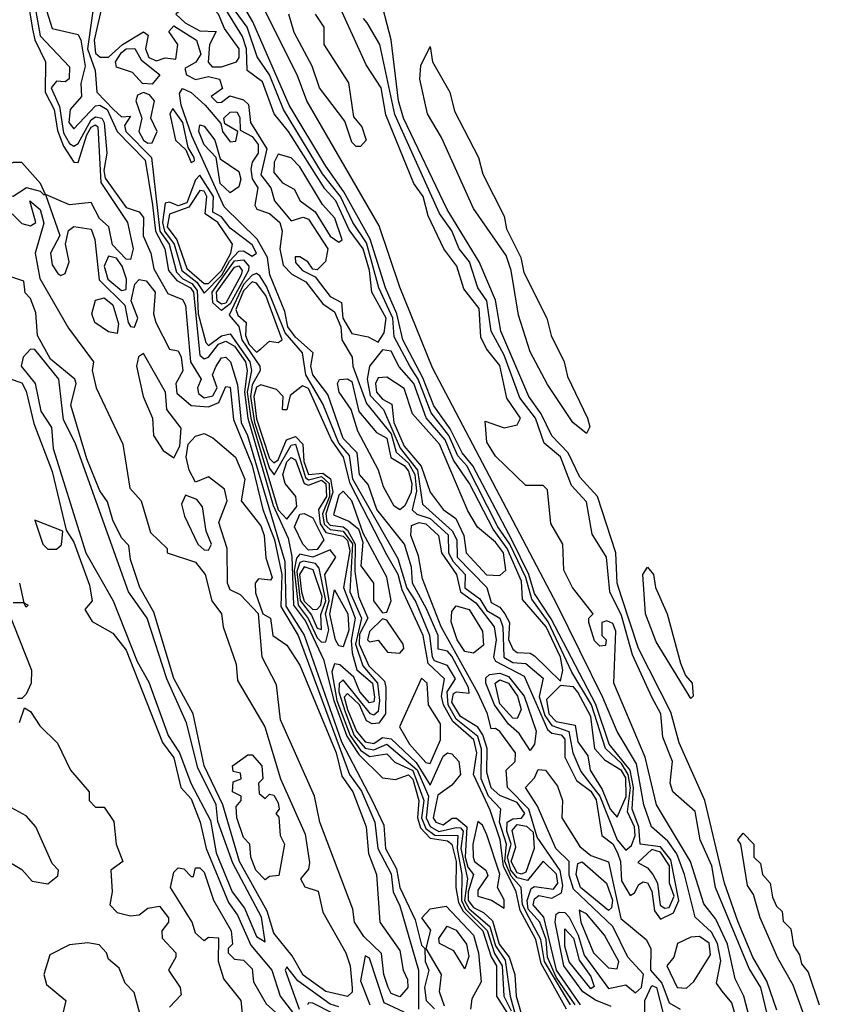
# Model space of a CAD drawing. Extents: x 2889633 to 3052318, y 540750 to 918690.
# Tile 475 of 656: x 3022910 to 3024794, y 765806 to 768072. Entities that reach past the tile are written whole.
import ezdxf

# ---------------------------------------------------------------- set-up
doc = ezdxf.new("R2010")
doc.units = 0

msp = doc.modelspace()

# ---------------------------------------------------------------- linework, layer by layer
at = {"layer": '0CON02XD'}
for points in [[(3023860.5, 767270.5), (3023785, 767456.7), (3023737.3, 767597.3), (3023570.8, 767885), (3023549.2, 767945), (3023345, 768353.3), (3023220.7, 768630.7), (3023152.2, 768762.2), (3023045.7, 768975), (3022984.5, 769135), (3022896, 769295), (3022841.5, 769451.5), (3022799.4, 769525), (3022733.5, 769665), (3022670.5, 769820.5), (3022560, 770025)], [(3024200.7, 765805), (3024145.7, 765885), (3024116.7, 766006.7), (3024092.1, 766035), (3024095, 766049.2), (3024105, 766056.7), (3024135, 766050.5), (3024157.3, 766062.7), (3024160.4, 766079.6), (3024153.9, 766113.9), (3024101.2, 766191.2), (3024081.8, 766255), (3024032.9, 766305), (3024030, 766345), (3024050.9, 766365), (3024051.5, 766385), (3024015, 766434), (3024005, 766441.2), (3023995, 766440), (3023986.7, 766475), (3023965, 766522.9), (3023880.4, 766675), (3023837.5, 766785), (3023827.9, 766837.9), (3023810.6, 766885), (3023812.1, 766907.9), (3023830, 766915), (3023845, 766912.2), (3023874.2, 766885), (3023881.1, 766845), (3023915.5, 766795), (3023924.7, 766755), (3023959.9, 766729.9), (3024002.2, 766675), (3024006.8, 766645), (3024000.5, 766605), (3024005, 766596), (3024071.6, 766561.6), (3024125, 766438.9), (3024135, 766430.5), (3024156.6, 766426.6), (3024165, 766416.2), (3024164.7, 766374.7), (3024191.5, 766321.5), (3024225, 766296.4), (3024236.8, 766276.8), (3024250, 766195), (3024275, 766175.6), (3024286.2, 766155), (3024293.3, 766135), (3024295, 766090), (3024315, 766056.7), (3024325, 766062.5), (3024335, 766082), (3024345, 766088), (3024355, 766085.8), (3024365, 766066.7), (3024371.2, 766021.2), (3024385, 766002.5), (3024415, 766016.9), (3024426.8, 766045), (3024408.9, 766138.9), (3024385, 766168.6), (3024338, 766175), (3024334.8, 766215), (3024320, 766255), (3024322.8, 766305), (3024315.1, 766345.1), (3024266.7, 766405), (3024235.8, 766495.8), (3024133.1, 766693.1), (3024095, 766751.9), (3024082.2, 766795), (3024043.5, 766873.5), (3023953.4, 767045), (3023928.9, 767075), (3023900.7, 767130.7), (3023863, 767183), (3023838.1, 767248.1), (3023792.1, 767335), (3023778.2, 767395), (3023751.8, 767455), (3023717.1, 767567.1), (3023656.1, 767676.1), (3023614.5, 767735), (3023530.4, 767875), (3023447.1, 768067.1), (3023337.5, 768255)], [(3022925.7, 768135), (3022939.8, 768049.8)], [(3023375, 767963.3), (3023409.2, 767975), (3023415.4, 767985), (3023415.4, 768005), (3023381.7, 768051.7), (3023368.1, 768085), (3023325, 768133.3), (3023270, 768085), (3023290.8, 768065), (3023325, 768046.4), (3023362.5, 768045), (3023346.9, 768015), (3023344.4, 767974.4), (3023353.6, 767963.6), (3023375, 767963.3)], [(3024188.6, 765805), (3024145, 765868.8), (3024125.3, 765915), (3024121.8, 765955), (3024107.5, 765995), (3024080.8, 766025), (3024078.4, 766045), (3024087.5, 766072.5), (3024095, 766077.1), (3024138.8, 766071.2), (3024148.4, 766085), (3024145.6, 766105.6), (3024115, 766135.8), (3024078.9, 766091.1), (3024055, 766096.9), (3024040.4, 766115), (3024033, 766145), (3024041.6, 766175), (3024031.6, 766205), (3024031.8, 766225), (3024045, 766233.1), (3024065.3, 766234.7), (3024072.5, 766245), (3024055, 766270.4), (3024015, 766287.1), (3023995, 766304), (3023985, 766340), (3023986.4, 766395), (3023976.2, 766426.2), (3023964.3, 766444.3), (3023925, 766468.2), (3023905, 766501.2), (3023908.9, 766521.1), (3023915.5, 766525.5), (3023945, 766522.5), (3023942.9, 766535), (3023905, 766607.5), (3023895, 766618.9), (3023873.5, 766623.5), (3023873.5, 766655), (3023846.3, 766716.3), (3023814.5, 766775), (3023812.1, 766812.1), (3023795.6, 766865), (3023732.2, 766945), (3023712.3, 767002.3), (3023692.5, 767025), (3023686.9, 767075), (3023655, 767108), (3023619.8, 767209.8), (3023584.6, 767255), (3023580.5, 767275), (3023586, 767305), (3023545, 767341.1), (3023527.7, 767365), (3023520.6, 767400.6), (3023485.8, 767485), (3023480.8, 767525), (3023456.9, 767566.9), (3023381.2, 767641.2), (3023306.2, 767805), (3023281.8, 767875), (3023278.3, 767901.7), (3023285, 767913.3), (3023305, 767904.2), (3023336.9, 767875), (3023373, 767833), (3023376.7, 767815), (3023395, 767791.2), (3023407.5, 767792.5), (3023412.5, 767815), (3023382.5, 767832.5), (3023380, 767845), (3023395, 767859.2), (3023409.7, 767859.7), (3023416.7, 767846.7), (3023417.5, 767817.5), (3023445, 767803.1), (3023459.5, 767785), (3023459.4, 767765), (3023445.6, 767744.4), (3023442.4, 767727.6), (3023445.5, 767705.5), (3023458, 767685), (3023451.2, 767645), (3023456, 767636), (3023485, 767625.7), (3023508.9, 767605), (3023514.5, 767585), (3023508.9, 767545), (3023516.9, 767506.9), (3023536.4, 767486.4), (3023568.7, 767468.7), (3023607.8, 767417.8), (3023635, 767400), (3023649.2, 767365), (3023651.9, 767335), (3023675.6, 767295), (3023677.1, 767275), (3023708.4, 767188.4), (3023765, 767119.1), (3023776.9, 767076.9), (3023805, 767051.5), (3023819.5, 767025), (3023823.2, 766986.8), (3023813.8, 766943.8), (3023823.9, 766933.9), (3023855, 766923.8), (3023896.2, 766886.2), (3023897.5, 766845), (3023907.7, 766825), (3023935.6, 766795), (3023935, 766764.3), (3023969.2, 766739.2), (3023985, 766712.5), (3024015.4, 766695), (3024022.1, 766675), (3024024.4, 766605), (3024045, 766592.9), (3024075, 766590.8), (3024115, 766556.7), (3024105.4, 766514.6), (3024118.9, 766471.1), (3024135, 766447.5), (3024174.1, 766434.1), (3024183.3, 766385), (3024201.9, 766341.9), (3024245.2, 766285.2), (3024285.4, 766185), (3024305, 766160.8), (3024318.6, 766171.4), (3024327, 766195), (3024325.2, 766215), (3024309.2, 766249.2), (3024315.9, 766304.1), (3024310.8, 766335), (3024295, 766360), (3024258.2, 766395), (3024226.2, 766495), (3024180.8, 766570.8), (3024126.5, 766686.5), (3024088.6, 766738.6), (3024075, 766788.1), (3024038.1, 766865), (3024010.9, 766905), (3023939.6, 767045), (3023918.7, 767068.7), (3023897.8, 767115), (3023857.2, 767167.2), (3023827.2, 767245), (3023808.2, 767275), (3023772.3, 767342.3), (3023769.1, 767385), (3023736.9, 767455), (3023708.2, 767558.2), (3023677.1, 767605), (3023648.9, 767665), (3023607.4, 767717.4), (3023517.5, 767865), (3023485.5, 767945), (3023456.6, 767986.6), (3023433.5, 768055), (3023367.5, 768145)], [(3024652.8, 765792.8), (3024629.8, 765859.8), (3024597.5, 765915), (3024563.5, 765995), (3024532.2, 766085), (3024486.9, 766275), (3024428, 766408), (3024408.5, 766478.5), (3024334.7, 766624.7), (3024295, 766744), (3024285.6, 766775), (3024282.2, 766845), (3024240, 766975), (3024199.3, 767019.3), (3024172.2, 767075), (3024135, 767114), (3024110.5, 767165), (3024082.2, 767205), (3024017.8, 767355), (3024005, 767426.7), (3023967.8, 767515), (3023894.4, 767635), (3023793.8, 767845), (3023781.8, 767885), (3023765.5, 768025.5), (3023736.9, 768135)], [(3022968.4, 768105), (3022985, 768051.9), (3023045, 768038), (3023051.1, 768025), (3023061.2, 767965), (3023050.9, 767925), (3023052.7, 767895), (3023026.2, 767865), (3023023.8, 767835), (3023035, 767820.9), (3023085, 767873.8), (3023095, 767875.5), (3023111.5, 767865), (3023135, 767814.4), (3023199, 767749), (3023216.1, 767646.1), (3023222.5, 767585), (3023244.6, 767545), (3023253.1, 767495), (3023271.6, 767471.6), (3023303.3, 767455), (3023310, 767445), (3023325, 767300), (3023335, 767291.8), (3023345, 767295.5), (3023368.2, 767325), (3023385, 767332.5), (3023405, 767320.9), (3023430.3, 767285), (3023433.6, 767265), (3023427.4, 767215), (3023435.5, 767155), (3023493.8, 766953.8), (3023528.5, 766878.5), (3023536.6, 766836.6), (3023540.8, 766725), (3023567.8, 766687.8), (3023609.6, 766599.6), (3023633, 766505), (3023663.1, 766423.1), (3023690.9, 766380.9), (3023745, 766327.5), (3023775, 766323.5), (3023805, 766334.4), (3023815, 766324.2), (3023820.3, 766305)], [(3024590, 765775), (3024576.7, 765825), (3024556.7, 765865), (3024539.2, 765945), (3024512.3, 766002.3), (3024485, 766037.5), (3024454, 766135), (3024376, 766265), (3024350, 766375), (3024277.5, 766545), (3024282.5, 766665), (3024275, 766682.5), (3024261.7, 766688.3), (3024250, 766685), (3024250, 766655), (3024260, 766645), (3024258.3, 766631.7), (3024245, 766630), (3024233, 766643), (3024220, 766685), (3024220, 766695), (3024230, 766705), (3024182.5, 766765), (3024162.5, 766805), (3024160, 766865), (3024133, 766913), (3024125, 766990), (3024115, 767000), (3024075, 767000), (3024005, 767067.5), (3023985, 767100), (3023981.7, 767148.3), (3024025, 767132.5), (3024055, 767140), (3024062.5, 767155), (3024031.2, 767201.2), (3024015, 767276.2), (3023984.2, 767314.2), (3023971.2, 767341.2), (3023967.6, 767407.6), (3023932.3, 767452.3), (3023916.2, 767505), (3023886.2, 767545), (3023850.6, 767620.6), (3023839.2, 767665), (3023817.5, 767695), (3023753.2, 767853.2), (3023742, 767915), (3023708, 767968), (3023636.7, 768125)], [(3022946.8, 768095), (3022957.7, 768035), (3023025, 767963.3), (3023024.4, 767935.6), (3023015, 767929.2), (3022995, 767930.6), (3022983.1, 767915), (3023001.8, 767871.8), (3023011.5, 767811.5), (3023025, 767786.7), (3023035, 767780.6), (3023045, 767787.1), (3023075, 767841.1), (3023085, 767848.4), (3023099.1, 767845), (3023104.7, 767834.7), (3023111.1, 767765), (3023103.8, 767725), (3023107.2, 767707.2), (3023155, 767640), (3023185, 767630), (3023195, 767616.7), (3023194.4, 767574.4), (3023212.5, 767535), (3023218.9, 767498.9), (3023251.5, 767441.5), (3023285, 767428.1), (3023292.2, 767415), (3023303.1, 767285), (3023328, 767245), (3023319.2, 767225), (3023321.5, 767211.5), (3023335, 767201.8), (3023355, 767206.7), (3023364.6, 767225), (3023354, 767255), (3023362.7, 767275), (3023375, 767294.2), (3023385, 767295.6), (3023395.6, 767285), (3023411.5, 767231.5), (3023420, 767145), (3023434.2, 767115), (3023520.5, 766825), (3023522.5, 766722.5), (3023565, 766655.6), (3023650.6, 766410.6), (3023721.2, 766275), (3023748.2, 766218.2), (3023752.1, 766165), (3023777.8, 766117.8), (3023785.3, 766075.3), (3023820.8, 766000.8), (3023835, 765942.5), (3023842.5, 765935), (3023843.3, 765905), (3023852, 765885), (3023842.2, 765845), (3023845.5, 765815), (3023865, 765795.6)], [(3023078.3, 768091.7), (3023066.7, 768005), (3023083.8, 767955), (3023088, 767905), (3023126.5, 767865)], [(3023098.2, 768095), (3023081.8, 768025), (3023084.7, 767994.7), (3023095.5, 767985.5), (3023115, 767985.5), (3023146.7, 768015), (3023195, 768044), (3023206.1, 768036.1), (3023199.5, 768005), (3023207.5, 767985), (3023225, 767976.9), (3023245, 767984.2), (3023269.3, 767980.7), (3023274.3, 768015), (3023253.3, 768045), (3023265, 768057.5), (3023317.5, 768025), (3023327.1, 767992.9), (3023315.5, 767974.5), (3023290.7, 767959.3), (3023294, 767945), (3023315, 767934), (3023345, 767941.4), (3023370, 767935), (3023376.7, 767913.3), (3023351.2, 767895), (3023365, 767881.2), (3023375, 767882), (3023393.6, 767896.4), (3023425, 767887.5), (3023437.1, 767877.1), (3023441.1, 767835), (3023478.8, 767775), (3023465.6, 767715), (3023488.6, 767685), (3023496.7, 767655), (3023535, 767608.8), (3023562.7, 767617.3), (3023575, 767612.9), (3023619.4, 767545), (3023614.2, 767515.8), (3023595, 767496.7), (3023585, 767497.5), (3023573.3, 767515), (3023555, 767526), (3023544.1, 767525.9), (3023545, 767513.3), (3023561.2, 767495), (3023590, 767480), (3023624.6, 767434.6), (3023651.2, 767421.2), (3023654, 767385), (3023675, 767350), (3023712.3, 767342.3), (3023735, 767330)], [(3023735, 767330), (3023748.9, 767351.1), (3023753.5, 767385), (3023720.6, 767445), (3023715.4, 767495), (3023700.8, 767545), (3023668.7, 767588.7), (3023637.8, 767655), (3023612.7, 767682.7), (3023528.6, 767815), (3023495.8, 767855), (3023469.2, 767929.2), (3023434, 767955), (3023432.1, 768005), (3023423.1, 768033.1), (3023384.4, 768095)], [(3023590, 768085), (3023610, 768055), (3023610, 768015), (3023667, 767927), (3023678.3, 767848.3), (3023697.5, 767825), (3023707.5, 767795), (3023695, 767780), (3023685, 767780), (3023675, 767790), (3023658.3, 767838.3), (3023600, 767915), (3023583.3, 767965), (3023542.3, 768042.3), (3023530, 768085)], [(3024630.9, 765780.9), (3024615.6, 765845), (3024588.8, 765888.8), (3024511.4, 766075), (3024502.9, 766125), (3024476, 766185), (3024465, 766250), (3024413.3, 766295), (3024407.5, 766315), (3024412.5, 766365), (3024390.7, 766420.7), (3024385.8, 766475), (3024365, 766513.3), (3024320.6, 766610.6), (3024295, 766701.2), (3024268.1, 766755), (3024260.6, 766835), (3024227.7, 766887.7), (3024215, 766962.5), (3024180, 767000), (3024155, 767065.8), (3024117.4, 767097.4), (3024097.3, 767155), (3024061.5, 767201.5), (3024025, 767300), (3023995.6, 767355), (3023985.5, 767425), (3023964.3, 767455), (3023945.6, 767515), (3023921.4, 767545), (3023905, 767586), (3023876.2, 767626.2), (3023773.5, 767853.5), (3023738.8, 768015), (3023710, 768065), (3023701.2, 768075)], [(3022939.8, 768049.8), (3022945.3, 768025.3), (3022970, 767975), (3022968.8, 767905), (3022990, 767865), (3022997.1, 767817.1), (3023011.1, 767781.1), (3023035, 767743.8), (3023045, 767743.3), (3023065, 767807.1), (3023075, 767824.3), (3023085, 767830), (3023090, 767825), (3023097.3, 767697.3), (3023158.1, 767605), (3023171.4, 767545), (3023165, 767520), (3023155, 767520.8), (3023123.6, 767553.6), (3023115.4, 767595.4), (3023094.2, 767614.2), (3023075, 767651.2), (3023025, 767645.8), (3022970, 767670), (3023002.5, 767575), (3022981.4, 767535), (3022985, 767507.5), (3022998, 767488), (3023005, 767483.3), (3023015, 767487.5), (3023024, 767515), (3023015.7, 767555), (3023023, 767587), (3023035, 767596.2), (3023075, 767590), (3023083.6, 767566.4), (3023093.5, 767473.5), (3023152.5, 767415), (3023160, 767375), (3023165, 767366), (3023174.3, 767364.3), (3023182.2, 767385), (3023166.7, 767425), (3023175, 767463.3), (3023185, 767474.2), (3023201.2, 767471.2), (3023222, 767445), (3023218.2, 767395), (3023223.5, 767375), (3023255, 767313.8), (3023275, 767310), (3023282, 767295), (3023285.8, 767264.2), (3023270, 767235), (3023272.2, 767212.2), (3023305, 767183.8), (3023345, 767181.4), (3023368.7, 767191.3), (3023385, 767227.5), (3023395, 767226.7), (3023402.1, 767152.1), (3023445, 767046), (3023470, 766945), (3023496.9, 766875), (3023513.9, 766795), (3023511.3, 766721.3), (3023551.5, 766655), (3023669.5, 766335), (3023696.8, 766296.8), (3023727.9, 766225), (3023734.4, 766165), (3023765, 766106.2), (3023770, 766065), (3023785, 766032.5), (3023828.2, 765885), (3023828, 765795)], [(3023215, 767923.8), (3023193.3, 767925), (3023170.3, 767950.3), (3023132.8, 767962.8), (3023131.1, 767975), (3023145, 767996.4), (3023155, 768004.5), (3023175.6, 768005.6), (3023189.5, 767979.5), (3023232.5, 767945), (3023215, 767923.8)], [(3024215, 767120), (3024183.3, 767145), (3024125, 767232.5), (3024085, 767307.5), (3024058.3, 767391.7), (3024041.2, 767495), (3024029.5, 767529.5), (3023955, 767637.5), (3023880.7, 767800.7), (3023848.8, 767855), (3023831.2, 767935), (3023833.6, 767966.4), (3023855, 768010), (3023860, 767975), (3023900, 767905), (3023911.2, 767861.2), (3023966.2, 767755), (3023976.1, 767716.1), (3024025, 767620), (3024030.5, 767590.5), (3024063.3, 767525), (3024070.5, 767490.5), (3024123.3, 767385), (3024133.3, 767345), (3024163.3, 767285), (3024170.7, 767250.7), (3024216.7, 767155), (3024222.5, 767135), (3024215, 767120)], [(3023205, 767787.5), (3023215, 767788.9), (3023226.7, 767815), (3023212.5, 767845), (3023220.9, 767885), (3023209.1, 767899.1), (3023195, 767904.5), (3023181.5, 767898.5), (3023177.5, 767885), (3023191.1, 767845), (3023184.3, 767815), (3023195.6, 767795), (3023205, 767787.5)], [(3023126.5, 767865), (3023145, 767848), (3023165, 767850), (3023151.2, 767828.8), (3023154.4, 767815), (3023213.5, 767755), (3023232.8, 767585), (3023254, 767555), (3023271.2, 767491.2), (3023285.6, 767475.6), (3023306.8, 767465), (3023318.7, 767448.7), (3023321, 767395), (3023338.8, 767328.8), (3023345, 767322), (3023375, 767344.6), (3023395, 767349.4), (3023440.3, 767285), (3023443.8, 767265), (3023433.9, 767215), (3023442.2, 767155), (3023505, 766943.9), (3023525, 766922.5), (3023548.3, 766951.7), (3023546.1, 766975), (3023521.3, 767005), (3023515.9, 767025), (3023525, 767054.4), (3023535, 767064.4), (3023545, 767059.4), (3023565, 767004.5), (3023575, 767000.7), (3023605, 767012.1), (3023614.8, 767004.8), (3023616.2, 766975), (3023597.7, 766945), (3023602, 766912), (3023615, 766891.8), (3023655, 766883.8), (3023665, 766873.3), (3023669.9, 766849.9), (3023655.3, 766765), (3023682.3, 766695), (3023673.5, 766643.5), (3023675.3, 766615.3), (3023686.2, 766576.2), (3023722, 766545), (3023726.9, 766513.1), (3023725, 766502), (3023715, 766500), (3023693.4, 766525), (3023678.9, 766558.9), (3023647.3, 766587.3), (3023635, 766590), (3023628.7, 766571.3), (3023640.2, 766505), (3023670.6, 766425), (3023695, 766390.7), (3023715, 766376.8), (3023755, 766382.5), (3023773.6, 766363.6), (3023815, 766344.6), (3023840, 766275), (3023835.3, 766235), (3023845, 766211.1), (3023865.7, 766195.7), (3023918.5, 766195), (3023917.3, 766165), (3023928.1, 766105), (3023926.7, 766045), (3023936.6, 766025), (3023986.2, 765976.2), (3024003, 765923), (3024020.9, 765895), (3024024.6, 765825), (3024041.2, 765791.2)], [(3023305, 767743.3), (3023312.5, 767747.5), (3023312, 767755), (3023297.7, 767777.7), (3023286, 767835), (3023262.5, 767867.5), (3023256.2, 767855), (3023269.1, 767795), (3023292.5, 767772.5), (3023305, 767743.3)], [(3023395, 767673.8), (3023371.9, 767695), (3023362.5, 767755), (3023335, 767784), (3023322.9, 767815), (3023325, 767830), (3023335, 767826.7), (3023359.2, 767795), (3023371.7, 767751.7), (3023415, 767722.5), (3023419.2, 767705), (3023415, 767687.5), (3023395, 767673.8)], [(3022895, 767666), (3022925.7, 767685.7), (3022957.5, 767677.5), (3022965, 767670), (3022970, 767670), (3022958, 767695), (3022915, 767743.1), (3022895, 767743.3), (3022858.6, 767725), (3022860.5, 767695), (3022885, 767668), (3022895, 767666)], [(3023645, 767560), (3023652.5, 767565), (3023635.7, 767615), (3023607, 767647), (3023555, 767733.3), (3023535, 767753.8), (3023505, 767762.5), (3023495.9, 767744.1), (3023495, 767720), (3023515, 767696.7), (3023541.7, 767681.7), (3023556, 767655), (3023590, 767630), (3023625, 767574), (3023645, 767560)], [(3023335, 767442.5), (3023375.8, 767484.2), (3023393.4, 767516.6), (3023415, 767539.4), (3023425, 767540), (3023445, 767528), (3023455.5, 767535), (3023445, 767554), (3023395, 767592.5), (3023375, 767618.5), (3023355, 767629.2), (3023356.1, 767665), (3023325, 767713.8), (3023315, 767703.3), (3023295, 767650.4), (3023275, 767643.5), (3023255, 767652), (3023245, 767650), (3023239, 767605), (3023243.6, 767585), (3023265.8, 767555), (3023283.2, 767495), (3023317.6, 767467.6), (3023335, 767442.5)], [(3023335, 767464.6), (3023345, 767464.7), (3023375.1, 767494.9), (3023396.5, 767535), (3023400, 767555), (3023366.5, 767605), (3023337.1, 767625), (3023340.9, 767665), (3023335, 767677.1), (3023325, 767678.6), (3023299.5, 767640.5), (3023255.3, 767624.7), (3023249.5, 767595), (3023271.9, 767565), (3023295, 767499.4), (3023335, 767464.6)], [(3022893.3, 767625), (3022915, 767603.3), (3022935, 767597.5), (3022947.5, 767605), (3022933.3, 767655), (3022957.5, 767635), (3022966, 767604), (3022946.2, 767535), (3022956.7, 767476.7), (3023022.4, 767362.4), (3023080, 767285), (3023077.5, 767265), (3023086.7, 767225), (3023147.5, 767095), (3023163.6, 766993.6), (3023190, 766965), (3023211.7, 766891.7), (3023250, 766855), (3023250, 766845), (3023315, 766823.8), (3023337.5, 766795), (3023352.5, 766735), (3023374.5, 766705), (3023378.5, 766675), (3023408.7, 766588.7), (3023411.2, 766551.2), (3023474.3, 766445), (3023510.5, 766325), (3023567.4, 766197.4), (3023577.3, 766132.7), (3023575, 766117.5), (3023556.7, 766095), (3023566.4, 766076.4), (3023596.9, 766066.9), (3023608.3, 766018.3), (3023661.2, 765925), (3023671.2, 765895), (3023675.7, 765844.3), (3023675.6, 765834.4), (3023665, 765824.3)], [(3023145, 767448.6), (3023155, 767451.2), (3023156.5, 767475), (3023146.2, 767505), (3023133, 767523), (3023115, 767528.1), (3023104.7, 767505), (3023112.9, 767475), (3023145, 767448.6)], [(3023375, 767402.7), (3023355, 767420.6), (3023353.6, 767445), (3023405, 767517.2), (3023425, 767519.5), (3023437.5, 767505), (3023437.1, 767495), (3023395, 767418.2), (3023375, 767402.7)], [(3023375, 767417.5), (3023365, 767424.5), (3023363.3, 767445), (3023405, 767502.2), (3023415, 767505.4), (3023422.5, 767495), (3023420, 767485), (3023385, 767420), (3023375, 767417.5)], [(3023665, 765824.3), (3023615, 765835.6), (3023563, 765873), (3023537.7, 765917.7), (3023495, 765970), (3023480.2, 766020.2), (3023416.4, 766135), (3023377.9, 766265), (3023334.6, 766355), (3023309.2, 766475), (3023265, 766556.2), (3023218.9, 766708.9), (3023186.7, 766765), (3023165, 766830), (3023161.7, 766861.7), (3023145, 766880), (3023125, 766920), (3023112.5, 766962.5), (3023095, 766987.5), (3023065, 767061.2), (3023028, 767185), (3023040, 767235), (3023037.5, 767245), (3022980.9, 767290.9), (3022951.4, 767345), (3022947.5, 767397.5), (3022935, 767430), (3022923.3, 767443.3), (3022920, 767470), (3022855, 767492)], [(3024177.9, 765805), (3024118.4, 765905), (3024109.7, 765955), (3024082.9, 766005), (3024067.8, 766035), (3024064.7, 766074.7), (3024041, 766101), (3024026.8, 766135), (3024030.8, 766175), (3024014.6, 766225), (3024017.5, 766255), (3023988.8, 766285), (3023972.2, 766325), (3023973.1, 766393.1), (3023965, 766422.5), (3023915, 766462.7), (3023896.2, 766495), (3023894.1, 766525), (3023913.1, 766555), (3023895, 766586.2), (3023865, 766596.9), (3023860, 766605), (3023853.9, 766655), (3023821.2, 766735), (3023801.3, 766765), (3023781.2, 766831.2), (3023677.3, 767015), (3023669.4, 767069.4), (3023645, 767097.1), (3023608.2, 767188.2), (3023568.9, 767255), (3023561.1, 767305), (3023521.6, 767351.6), (3023478.2, 767458.2), (3023462.8, 767482.8), (3023455, 767487.5), (3023445, 767483.8), (3023425, 767462.5), (3023392.2, 767392.2), (3023415, 767366), (3023421.2, 767335), (3023463.3, 767275), (3023463.8, 767265), (3023445, 767231.4), (3023441.2, 767205), (3023450.8, 767145), (3023485, 767039.4), (3023495.7, 767024.3), (3023535, 767092.9), (3023545.3, 767095.3), (3023568.2, 767018.2), (3023575, 767012.9), (3023605, 767021), (3023622.2, 767005), (3023623.4, 766975), (3023607.5, 766935), (3023611.2, 766911.2), (3023625, 766898.8), (3023655, 766895.2), (3023675.9, 766865.9), (3023670, 766755), (3023696.8, 766695), (3023682.9, 766635), (3023700, 766585), (3023733.6, 766545), (3023738.6, 766505), (3023735, 766480), (3023725, 766471.5), (3023718, 766475), (3023655, 766552.9), (3023645.5, 766544.5), (3023644.4, 766525.6), (3023659.2, 766479.2), (3023679.7, 766425), (3023705, 766395.4), (3023725, 766391.8), (3023755, 766404.5), (3023825, 766346), (3023851.2, 766285), (3023845.4, 766235), (3023855, 766215.5), (3023875, 766203.8), (3023915, 766213.2), (3023925, 766212.7), (3023930.7, 766205), (3023925.6, 766165), (3023940.7, 766095), (3023934.1, 766045), (3023945, 766025.9), (3023992.2, 765985), (3024005, 765941.1), (3024027.7, 765907.7), (3024038.9, 765825), (3024058.4, 765755)], [(3023455, 767306.7), (3023465, 767314.4), (3023485, 767331.8), (3023505, 767329.4), (3023514, 767335), (3023477, 767437), (3023455.3, 767465.3), (3023445, 767468.9), (3023425, 767448.2), (3023407.5, 767405), (3023412, 767392), (3023431.8, 767375), (3023429.7, 767345), (3023437.3, 767325), (3023455, 767306.7)], [(3023135, 767350), (3023115, 767353.3), (3023083.3, 767375), (3023076.7, 767395), (3023085, 767426.7), (3023105, 767432), (3023125, 767416), (3023138, 767372), (3023135, 767350)], [(3023475, 765950), (3023466.7, 766006.7), (3023401.1, 766131.1), (3023366.6, 766226.6), (3023362.5, 766265), (3023320.2, 766350.2), (3023293.9, 766453.9), (3023248.9, 766555), (3023203.6, 766695), (3023160.6, 766755), (3023038.1, 767098.1), (3023011.3, 767151.3), (3023000.4, 767245), (3022945, 767312.9), (3022935, 767314), (3022918, 767295), (3022914, 767275), (3022945.6, 767235), (3022959.2, 767170.8), (3022983.2, 767133.2), (3022987.5, 767085), (3023062.3, 766845), (3023125.8, 766735), (3023180.8, 766595), (3023207.5, 766547.5), (3023252.1, 766425), (3023278.2, 766385), (3023304.4, 766315), (3023349.4, 766229.4), (3023362.7, 766155), (3023399.5, 766065), (3023427.8, 766027.8), (3023455, 765962), (3023475, 765950)], [(3024155, 766550), (3024160, 766575), (3024154.5, 766605), (3024122, 766675), (3024067.6, 766737.6), (3024065, 766780), (3024032.4, 766855), (3023999.7, 766899.7), (3023945.5, 767005), (3023908.3, 767058.3), (3023889.6, 767105), (3023845.9, 767155.9), (3023817.1, 767235), (3023783.4, 767273.4), (3023765, 767308.8), (3023745, 767312.5), (3023715.7, 767274.3), (3023710, 767245), (3023717.2, 767207.2), (3023747.5, 767175), (3023786, 767086), (3023825.6, 767035.6), (3023837.3, 766957.3), (3023905.8, 766895.8), (3023916.2, 766875), (3023916.7, 766835), (3023985.5, 766765.5), (3023995, 766730.8), (3024015, 766720), (3024026.9, 766705), (3024037.8, 766685), (3024035.4, 766645.4), (3024045, 766623.8), (3024055, 766615.8), (3024085, 766614.4), (3024095, 766608.1), (3024155, 766550)], [(3023265, 767063.8), (3023279.2, 767090.8), (3023281.8, 767131.8), (3023248.6, 767175), (3023245.8, 767215), (3023195, 767304), (3023183.6, 767296.4), (3023179.2, 767275), (3023194.3, 767205), (3023216, 767155), (3023218.6, 767115), (3023240.3, 767080.3), (3023265, 767063.8)], [(3024564.2, 765755), (3024549.5, 765809.5), (3024526.6, 765836.6), (3024514.2, 765855), (3024523.7, 765906.3), (3024516.4, 765946.4), (3024502.2, 765972.2), (3024465, 766006.7), (3024440.4, 766105), (3024422.2, 766152.2), (3024401.6, 766181.6), (3024364.6, 766214.6), (3024346.7, 766265), (3024329.6, 766359.6), (3024285, 766433.8), (3024252.4, 766512.4), (3024146.7, 766726.7), (3023860.5, 767270.5)], [(3022885.9, 767245.9), (3022915, 767236), (3022925, 767217.5), (3022942.5, 767142.5), (3022985, 767032.5), (3023017.5, 766897.5), (3023035, 766870), (3023070.7, 766770.7), (3023077.5, 766735), (3023060, 766715), (3023077, 766687), (3023125, 766660), (3023155, 766621.2), (3023238.9, 766408.9), (3023265, 766373.3), (3023281.2, 766305), (3023305, 766278.8), (3023325.6, 766225), (3023339.4, 766165), (3023390.5, 766040.5), (3023411.4, 766011.4), (3023442.2, 765942.2), (3023490.8, 765885), (3023510, 765825), (3023555.4, 765765)], [(3023785, 766944), (3023772.2, 766952.2), (3023747.3, 766997.3), (3023735.8, 767035), (3023688.8, 767125), (3023673.3, 767175), (3023645.8, 767215), (3023642, 767235), (3023646.1, 767243.9), (3023665, 767245.7), (3023675, 767239.2), (3023690.5, 767170.5), (3023731.7, 767121.7), (3023755, 767108.6), (3023764.6, 767064.6), (3023795, 767046.2), (3023805, 767033.1), (3023812.9, 767005), (3023810.9, 766985), (3023796.7, 766953.3), (3023785, 766944)], [(3024015, 766793.3), (3024028.8, 766805), (3024023.5, 766845), (3024005, 766869.4), (3023964.2, 766904.2), (3023941.7, 766941.7), (3023876.7, 767095), (3023814.6, 767164.6), (3023795, 767223.3), (3023755, 767249.2), (3023735, 767248), (3023729.4, 767235), (3023731.5, 767215), (3023745, 767198.9), (3023767, 767187), (3023771.1, 767145), (3023795, 767090.9), (3023834.3, 767044.3), (3023854.6, 766984.6), (3023884.6, 766944.6), (3023914.3, 766924.3), (3023932.2, 766885), (3023937.5, 766845), (3023984.7, 766794.7), (3024015, 766793.3)], [(3024168.5, 765795), (3024110.4, 765900.4), (3024098.1, 765955), (3024062, 766022), (3024053.2, 766065), (3024023.9, 766123.9), (3024015.9, 766185), (3023992.9, 766252.9), (3023954.4, 766335), (3023962.2, 766385), (3023955.3, 766415), (3023907.3, 766457.3), (3023885.8, 766495), (3023881.3, 766515), (3023888.1, 766555), (3023850.3, 766590.3), (3023838.8, 766655), (3023790.2, 766760.2), (3023781.1, 766795), (3023755, 766840.8), (3023670.8, 767005), (3023655.4, 767065), (3023628.2, 767105), (3023575, 767222.9), (3023560.9, 767229.1), (3023532.7, 767207.3), (3023525, 767174.3), (3023515, 767174), (3023516.7, 767205), (3023501.2, 767221.2), (3023465, 767231.8), (3023455, 767226.7), (3023449.1, 767205), (3023455, 767153.1), (3023485, 767062.2), (3023495, 767052.5), (3023505, 767058.8), (3023524.6, 767105.4), (3023545, 767112.9), (3023562, 767095), (3023564, 767055), (3023575, 767025.4), (3023608.2, 767028.2), (3023625.5, 767015.5), (3023631.2, 766985), (3023615.2, 766935), (3023617.3, 766917.3), (3023625, 766908.9), (3023655, 766904.8), (3023665, 766897.4), (3023682.6, 766865), (3023681.8, 766801.8), (3023690, 766745), (3023711.5, 766695), (3023692.1, 766657.9), (3023691.7, 766635), (3023714, 766585), (3023750, 766550), (3023753.1, 766535), (3023752.5, 766475), (3023736.5, 766453.5), (3023721.7, 766451.7), (3023708.5, 766458.5), (3023692.2, 766495), (3023665, 766521.4), (3023657, 766513), (3023664.4, 766485), (3023685.5, 766435), (3023705, 766410.4), (3023725, 766406.5), (3023745, 766420), (3023765, 766417.3), (3023822.6, 766362.6), (3023855, 766310.8), (3023885, 766377.5), (3023895, 766384.6), (3023905, 766382.5), (3023920.7, 766365), (3023924.6, 766335), (3023905, 766310.5), (3023872.3, 766287.7), (3023862.2, 766235), (3023868, 766225), (3023885, 766219.2), (3023905.8, 766234.2), (3023915.8, 766234.2), (3023939.2, 766215), (3023935.6, 766145), (3023941.7, 766121.7), (3023954.6, 766104.6), (3023942.5, 766065), (3023942.6, 766045), (3023955, 766028.8), (3023977.8, 766017.8), (3023998.3, 765998.3), (3024013.7, 765945), (3024036.9, 765915), (3024050, 765875), (3024053.2, 765825), (3024071.1, 765761.1)], [(3023785, 765823.3), (3023765, 765831.2), (3023758, 765845), (3023748, 765875), (3023742.9, 765922.9), (3023702.6, 765962.6), (3023680.8, 765995), (3023677.1, 766025), (3023601.4, 766225), (3023588.8, 766285), (3023510.5, 766460.5), (3023501.3, 766541.3), (3023468, 766605), (3023460, 766705), (3023418.3, 766748.3), (3023395, 766760), (3023388.8, 766775), (3023388, 766855), (3023368.8, 766915), (3023387.5, 766965), (3023381.7, 766991.7), (3023345, 767020), (3023315, 767007.5), (3023300, 767035), (3023293.5, 767065), (3023298, 767095), (3023315, 767113.3), (3023335, 767120), (3023355, 767110), (3023406.7, 767065), (3023428.8, 767015), (3023420, 766965), (3023465, 766907.5), (3023473.3, 766885), (3023476.7, 766833.3), (3023491.7, 766788.3), (3023487.5, 766782.5), (3023460, 766785), (3023452.5, 766775), (3023453, 766753), (3023470, 766705), (3023487.5, 766695), (3023492.5, 766655), (3023525, 766632.5), (3023555, 766586.7), (3023638.5, 766385), (3023651.4, 766331.4), (3023676.9, 766295), (3023707.5, 766215), (3023713.2, 766153.2), (3023731.2, 766105), (3023738.8, 765995), (3023785, 765930), (3023792.5, 765885), (3023803, 765863), (3023803.3, 765845), (3023785, 765823.3)], [(3023345, 766851.2), (3023352, 766865), (3023339.4, 766895), (3023331.1, 766951.1), (3023317.7, 766967.7), (3023292, 766978), (3023282.9, 766957.1), (3023289.8, 766929.8), (3023320, 766865), (3023335, 766852), (3023345, 766851.2)], [(3023745, 766706.7), (3023755, 766708.8), (3023765.4, 766735), (3023755, 766788.8), (3023700.5, 766890.5), (3023675, 766964.4), (3023655, 766986.9), (3023645, 766977.5), (3023632.5, 766932.5), (3023668.1, 766918.1), (3023690, 766900), (3023699.8, 766869.8), (3023695.2, 766815), (3023724.5, 766775), (3023724.5, 766735), (3023745, 766706.7)], [(3023575, 766850.9), (3023561.9, 766865), (3023542.9, 766905), (3023555, 766934.2), (3023565, 766936), (3023585, 766925.6), (3023610.6, 766875), (3023595, 766852.9), (3023575, 766850.9)], [(3022995, 766853.3), (3023006.4, 766863.6), (3023010, 766895), (3022945, 766920), (3022963.3, 766865), (3022975, 766853.8), (3022995, 766853.3)], [(3023605, 766639.2), (3023615, 766640), (3023621.8, 766668.2), (3023614.2, 766705), (3023622.8, 766735), (3023612.8, 766795), (3023637.5, 766835), (3023625, 766851.9), (3023585, 766835.3), (3023555, 766842.2), (3023547, 766833), (3023541.9, 766805), (3023550.8, 766725), (3023574.2, 766694.2), (3023595, 766649.5), (3023605, 766639.2)], [(3023605, 766668.8), (3023603.3, 766703.3), (3023614.8, 766735), (3023599.7, 766809.7), (3023590.8, 766820.8), (3023563.7, 766826.3), (3023555, 766822.9), (3023548.2, 766801.8), (3023555.5, 766735.5), (3023581.7, 766701.7), (3023595, 766671.4), (3023605, 766668.8)], [(3023585, 766714.6), (3023595, 766715.4), (3023603.3, 766725), (3023606.3, 766745), (3023585.7, 766805.7), (3023565, 766813.1), (3023554.5, 766795.5), (3023559, 766755), (3023565, 766733.8), (3023585, 766714.6)], [(3024455, 766510), (3024375, 766640), (3024350.8, 766705), (3024344, 766795), (3024355, 766812.5), (3024368.8, 766795), (3024373.3, 766765), (3024400, 766705), (3024431.2, 766591.2), (3024442.5, 766562.5), (3024457.5, 766545), (3024460, 766515), (3024455, 766510)], [(3022910, 766775), (3022920, 766730), (3022930, 766725), (3022925, 766720), (3022920, 766730), (3022895, 766730)], [(3023655, 766628.8), (3023645, 766631.2), (3023636.9, 766645), (3023624.3, 766704.3), (3023635, 766760), (3023665.4, 766705), (3023667.4, 766667.4), (3023655, 766628.8)], [(3023955, 766614.4), (3023935, 766618.2), (3023917.1, 766645), (3023903.3, 766686.7), (3023905, 766710), (3023915, 766722.9), (3023945, 766714.5), (3023975.3, 766665), (3023977.5, 766632.5), (3023955, 766614.4)], [(3022882.5, 766715), (3022937.5, 766575), (3022936.7, 766545), (3022925, 766520), (3022915, 766510), (3022905, 766510)], [(3023785, 766614.4), (3023794.2, 766625), (3023792.9, 766635), (3023755, 766690), (3023745, 766693.3), (3023715, 766664.2), (3023711.1, 766645), (3023715, 766640.6), (3023735, 766643.8), (3023756.8, 766616.8), (3023785, 766614.4)], [(3024085, 766390), (3024059.6, 766429.6), (3024035, 766450.5), (3024003.1, 766495), (3023982.9, 766545), (3023982.8, 766557.2), (3023991.2, 766565), (3024015, 766567.9), (3024035, 766560.7), (3024071.3, 766515), (3024098.8, 766435), (3024095.4, 766404.6), (3024085, 766390)], [(3023855, 766360.6), (3023878.6, 766415), (3023878.6, 766451.4), (3023851.4, 766495), (3023848.1, 766545), (3023835, 766556.7), (3023784.6, 766445), (3023807.1, 766405), (3023845, 766362.5), (3023855, 766360.6)], [(3024055, 766464.2), (3024045, 766464.4), (3024015, 766498), (3024004.4, 766545), (3024015, 766552.9), (3024035.5, 766545), (3024056.2, 766515), (3024064.4, 766485), (3024055, 766464.2)], [(3024285, 766236.7), (3024305.9, 766284.1), (3024305, 766327.1), (3024295, 766344.5), (3024257.4, 766367.4), (3024233.8, 766393.8), (3024225, 766468.8), (3024195, 766524.3), (3024185, 766537.1), (3024155, 766540), (3024122.3, 766507.7), (3024128, 766475), (3024145, 766456.9), (3024188.3, 766448.3), (3024195, 766410), (3024217.7, 766377.7), (3024223.1, 766345), (3024250.5, 766300.5), (3024268.9, 766255), (3024285, 766236.7)], [(3022910, 766455), (3022921.7, 766488.3), (3022935, 766480), (3022957, 766447), (3022997, 766407), (3023027.5, 766345), (3023070, 766295), (3023070, 766275), (3023085, 766260), (3023105, 766260), (3023127, 766227), (3023132.5, 766175), (3023147.5, 766135), (3023120, 766115), (3023123.3, 766065), (3023117.5, 766035), (3023135, 766017.5), (3023165, 766010), (3023185, 766012.5), (3023205, 766027.5), (3023231.7, 766031.7), (3023252.5, 766005), (3023252.5, 765995), (3023237.5, 765975), (3023238.3, 765958.3), (3023270, 765925), (3023270, 765915), (3023252.5, 765885), (3023280, 765845), (3023281.7, 765828.3), (3023255, 765800)], [(3023475, 766092.5), (3023453.8, 766115), (3023442.5, 766145), (3023440, 766175), (3023425, 766190), (3023410, 766235), (3023408.3, 766261.7), (3023420, 766275), (3023420, 766285), (3023400, 766295), (3023401.7, 766318.3), (3023420, 766325), (3023418.3, 766338.3), (3023401.7, 766341.7), (3023400, 766355), (3023435, 766380), (3023445, 766380), (3023467.5, 766355), (3023470, 766325), (3023460, 766315), (3023461.7, 766291.7), (3023475, 766280), (3023485, 766290), (3023495, 766287.5), (3023505, 766270), (3023507.5, 766255), (3023500, 766245), (3023507, 766237), (3023510, 766195), (3023520, 766175), (3023507, 766103), (3023485, 766100), (3023475, 766092.5)], [(3024271.2, 765801.2), (3024235.4, 765815.4), (3024206.2, 765835), (3024162.2, 765895), (3024142.4, 765995), (3024145, 766014), (3024151.7, 766018.3), (3024165, 766017.7), (3024175, 766006.5), (3024195.8, 765965), (3024209.2, 765919.2), (3024265, 765842.9), (3024305, 765850.8), (3024327.6, 765832.4), (3024340.9, 765845), (3024345.8, 765875.8), (3024309.7, 765915), (3024275.5, 765985.5), (3024185, 766071.4), (3024175, 766103.3), (3024174.6, 766135), (3024144, 766165), (3024102, 766262), (3024074.2, 766305), (3024095, 766327.5), (3024103.3, 766346.7), (3024120, 766345), (3024148, 766308), (3024159.6, 766275), (3024158.1, 766235), (3024199.2, 766169.2), (3024225, 766148.9), (3024265, 766133.8), (3024293.7, 766003.7), (3024352.1, 765955), (3024363.1, 765935), (3024362, 765885), (3024388.2, 765855), (3024405, 765810), (3024430, 765795)], [(3023820.3, 766305), (3023829.2, 766275), (3023826.1, 766235), (3023832.4, 766212.4), (3023855, 766188.7), (3023895, 766182.5), (3023904.6, 766174.6), (3023914.6, 766135), (3023914.1, 766075), (3023920.2, 766040.2), (3023930.8, 766020.8), (3023975.8, 765975), (3023995.2, 765915.2), (3024007.5, 765895), (3024007.9, 765825), (3024032.8, 765785)], [(3022875, 766140), (3022915, 766116.7), (3022939.3, 766089.3), (3022975, 766083.3), (3022998.3, 766101.7), (3023000, 766115), (3022985, 766130), (3022947.5, 766215), (3022925, 766240), (3022883, 766263)], [(3024025, 766027.5), (3024025, 766046.7), (3024010, 766075), (3024015, 766105.8), (3023985, 766196), (3023975, 766218.8), (3023965, 766226.7), (3023953.2, 766175), (3023953.6, 766145), (3023956.7, 766135), (3023982.7, 766115), (3023987.3, 766102.7), (3023965, 766069.2), (3023964.6, 766055), (3023995.7, 766045.7), (3024025, 766027.5)], [(3024065, 766105.4), (3024055, 766108.9), (3024041.3, 766135), (3024051.9, 766168.1), (3024043.5, 766206.5), (3024055, 766220), (3024076.4, 766216.4), (3024092.3, 766202.3), (3024094.5, 766165), (3024075, 766110), (3024065, 766105.4)], [(3024794.2, 765565), (3024690, 765850), (3024655, 765912.5), (3024614, 766005), (3024598.8, 766058.8), (3024585, 766080), (3024570, 766175), (3024563.3, 766185), (3024575, 766200), (3024600, 766175), (3024600, 766145), (3024615, 766130), (3024620, 766105), (3024637.5, 766085), (3024643, 766053), (3024651.7, 766031.7), (3024665, 766020), (3024667.5, 765997.5), (3024685, 765980), (3024691.2, 765941.2), (3024705, 765920), (3024709.3, 765899.3), (3024725, 765880), (3024750, 765805)], [(3024395, 766027.3), (3024405, 766029.1), (3024416.3, 766055), (3024405.4, 766085), (3024406, 766125), (3024385, 766156.6), (3024365, 766162.1), (3024332.5, 766132.5), (3024355, 766120), (3024367.5, 766105), (3024377.8, 766085), (3024384.2, 766034.2), (3024395, 766027.3)], [(3024265, 766022), (3024200.6, 766075), (3024190.6, 766105), (3024195, 766130), (3024205, 766133.8), (3024260.6, 766085), (3024274.3, 766045.7), (3024272, 766028), (3024265, 766022)], [(3023423.3, 765785), (3023420, 765815), (3023380, 765865), (3023367.5, 765905), (3023368.3, 765958.3), (3023345, 765960), (3023335, 765952.5), (3023315, 765970), (3023307.5, 765995), (3023257.5, 766075), (3023265, 766110), (3023275, 766120), (3023288.3, 766118.3), (3023305, 766100), (3023310, 766100), (3023315, 766120), (3023325, 766120), (3023335, 766110), (3023356.1, 766046.1), (3023396.7, 765975), (3023400, 765945), (3023390, 765935), (3023390, 765925), (3023405, 765910), (3023425, 765907.5), (3023445, 765887.5), (3023448.3, 765858.3), (3023477.5, 765807.5), (3023535.8, 765755)], [(3023888.3, 765801.7), (3023876.2, 765835), (3023881.2, 765875), (3023846, 765935), (3023856.5, 765976.5), (3023836, 766005), (3023855, 766025.6), (3023891.7, 766031.7), (3023954.5, 765965), (3023966.2, 765925), (3023972.1, 765857.9), (3023950.8, 765819.2), (3023948.1, 765795)], [(3024285, 765887.5), (3024288.8, 765905), (3024256.2, 765965), (3024215, 766014.4), (3024197.5, 766022.5), (3024201.6, 765995), (3024231.1, 765925), (3024265, 765890), (3024285, 765887.5)], [(3023935, 765887.5), (3023909.4, 765929.4), (3023876.4, 765946.4), (3023875, 765957.5), (3023894.1, 765985.9), (3023915, 765976.7), (3023938.6, 765945), (3023944, 765916), (3023935, 765887.5)], [(3024225, 765842), (3024175, 765903.8), (3024165, 765940), (3024165, 765980), (3024185, 765958.8), (3024197.9, 765907.9), (3024225, 765870), (3024232.5, 765847.5), (3024225, 765842)], [(3024445, 765843.5), (3024461.4, 765858.6), (3024499.7, 765920.3), (3024496.6, 765946.6), (3024475, 765962.1), (3024455, 765960.4), (3024424.2, 765945.8), (3024415.8, 765915), (3024399.2, 765895), (3024423.3, 765845), (3024445, 765843.5)], [(3023186.7, 765785), (3023173.6, 765833.6), (3023153.3, 765855), (3023139.3, 765889.3), (3023115, 765910), (3023110, 765925), (3023093, 765943), (3023067.5, 765947.5), (3023025, 765943.3), (3022980, 765920), (3022966.2, 765875), (3022971.9, 765851.9), (3023016.7, 765815), (3023010, 765785)], [(3023795, 765788.1), (3023749.3, 765809.3), (3023715, 765912.5), (3023705, 765917.5), (3023695, 765860), (3023716, 765805)], [(3023645, 765800.5), (3023625, 765806.9), (3023550.2, 765860.2), (3023525, 765892.5), (3023521.2, 765885), (3023553.5, 765795)], [(3024385, 765753.1), (3024358.6, 765765), (3024348.9, 765785), (3024349.2, 765815), (3024365, 765849.2), (3024375.6, 765845), (3024392.1, 765782.1), (3024392.9, 765765), (3024385, 765753.1)], [(3023632, 765785), (3023585, 765808.6), (3023575, 765810), (3023572.5, 765805)]]:
    msp.add_lwpolyline(points, dxfattribs=at)

doc.saveas('drawing.dxf')
